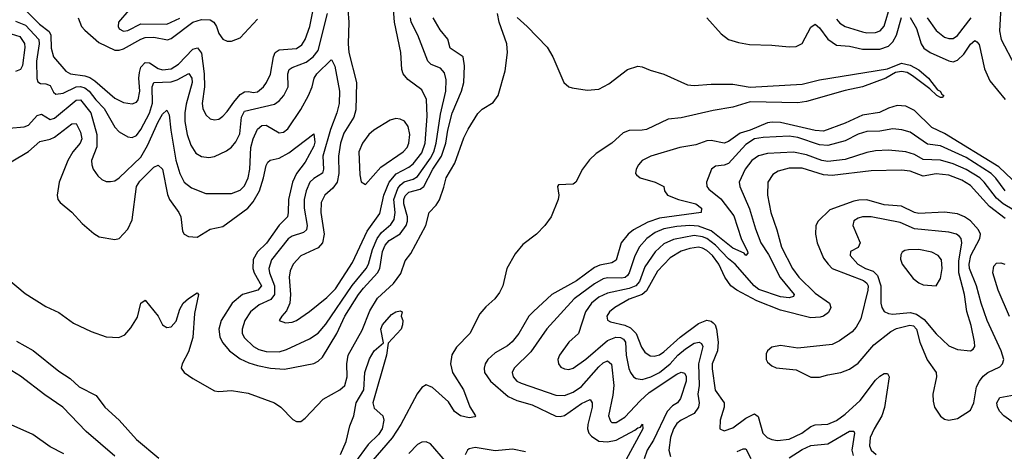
# Model space of a CAD drawing. Header units: inches. Extents: x 1694797 to 1849917, y 907313 to 1017959.
# Tile 358 of 656: x 1714769 to 1719326, y 1002486 to 1004481. Entities that reach past the tile are written whole.
import ezdxf

# ---------------------------------------------------------------- set-up
doc = ezdxf.new("R2010")
doc.units = ezdxf.units.IN
doc.header["$MEASUREMENT"] = 0
doc.layers.add('B7010', color=7, linetype='Continuous')

msp = doc.modelspace()

# ---------------------------------------------------------------- linework, layer by layer
at = {"layer": 'B7010', "color": 5}
for points, elevation in [([(1714790.6, 1004530), (1714860.6, 1004460.6), (1714906, 1004426), (1714913.6, 1004410), (1714915.4, 1004350), (1714925.5, 1004310), (1714982.7, 1004242.7), (1715004.9, 1004230), (1715070, 1004221.8), (1715093.4, 1004213.4), (1715117.6, 1004197.6), (1715210, 1004118.2), (1715250, 1004098.4), (1715290, 1004091.6), (1715310, 1004099.7), (1715316.7, 1004110), (1715324.8, 1004150), (1715320.4, 1004210), (1715323.2, 1004236.8), (1715330, 1004261.3), (1715350, 1004282.7), (1715370, 1004281.3), (1715410, 1004255.5), (1715430, 1004249.1), (1715470, 1004253.3), (1715504.4, 1004275.6), (1715570, 1004345.3), (1715591.5, 1004351.5), (1715610, 1004326.3), (1715622.8, 1004230), (1715623.9, 1004170), (1715613.3, 1004093.3), (1715616.6, 1004070), (1715630, 1004041.7), (1715650, 1004022.4), (1715670, 1004017.3), (1715690, 1004021.8), (1715710, 1004034.7), (1715730, 1004056), (1715759.7, 1004100.3), (1715790, 1004134.7), (1715810, 1004147.2), (1715830, 1004149.6), (1715850, 1004144.5), (1715870, 1004147.7), (1715897.2, 1004170), (1715912.1, 1004190), (1715930.6, 1004229.4), (1715943.5, 1004310), (1715951.4, 1004330), (1715970, 1004341.3), (1716050, 1004348.3), (1716074.6, 1004365.4), (1716090, 1004389.2), (1716111.4, 1004450), (1716131.6, 1004550)], 780), ([(1718550, 1004483.2), (1718564.4, 1004464.4), (1718589.3, 1004449.3), (1718670, 1004425.3), (1718690, 1004421), (1718730, 1004421.8), (1718750.9, 1004429.1), (1718769.6, 1004450.4), (1718799.9, 1004550)], 740), ([(1714708, 1003288), (1714794.5, 1003214.5), (1714890, 1003154.7), (1714950, 1003127.5), (1715017.9, 1003077.9), (1715099.2, 1003039.2), (1715170, 1003015.2), (1715228.5, 1003011.5), (1715256.1, 1003023.9), (1715283.2, 1003056.8), (1715313.8, 1003106.2), (1715330, 1003170.5), (1715350, 1003184.9), (1715410, 1003110.3), (1715430.1, 1003070.1), (1715450, 1003058), (1715470, 1003060.6), (1715492.8, 1003087.2), (1715510, 1003142.6), (1715526, 1003170), (1715550, 1003192.5), (1715590, 1003218.9), (1715595.9, 1003210), (1715577.4, 1003122.6), (1715570, 1003011.1), (1715550, 1002945.4), (1715521, 1002890), (1715516.4, 1002870), (1715530, 1002850.2), (1715570, 1002822.3), (1715670, 1002765.2), (1715690, 1002762.4), (1715750, 1002766.7), (1715826.2, 1002753.8), (1715948.7, 1002710), (1715977.7, 1002690), (1716032.8, 1002632.8), (1716050, 1002623.6), (1716070, 1002623.2), (1716090, 1002638.2), (1716173.3, 1002726.7), (1716250, 1002770.1), (1716273.6, 1002790), (1716285.2, 1002830), (1716283.9, 1002890), (1716289, 1002930), (1716354.4, 1003045.6), (1716390, 1003134.2), (1716425.8, 1003194.2), (1716498.6, 1003261.4), (1716532.8, 1003307.2), (1716553.9, 1003366.1), (1716579.4, 1003400.6), (1716649.1, 1003530), (1716664.6, 1003590), (1716696.9, 1003623.1), (1716711.8, 1003648.2), (1716732.8, 1003707.2), (1716742.4, 1003750), (1716782.8, 1003817.2), (1716824.8, 1003935.2), (1716844.9, 1003975.1), (1716890, 1004046.9), (1716910, 1004067.5), (1716961.1, 1004098.9), (1716983.1, 1004130), (1717015.7, 1004244.3), (1717026.8, 1004330), (1717023.4, 1004370), (1716987.6, 1004470), (1716980.2, 1004510)], 680), ([(1714750, 1004474.4), (1714795.9, 1004455.9), (1714857.4, 1004390), (1714859.4, 1004370), (1714847.6, 1004290), (1714848.4, 1004208.4), (1714853.1, 1004193.1), (1714865.3, 1004185.3), (1714890, 1004183.8), (1714910, 1004176.8), (1714925.4, 1004145.4), (1714936.7, 1004136.7), (1714970, 1004141.1), (1715030, 1004170), (1715050, 1004171.4), (1715070, 1004165.8), (1715090.8, 1004150.8), (1715120.8, 1004110), (1715159.9, 1004070), (1715210, 1003984.7), (1715230, 1003962.6), (1715270, 1003938.9), (1715290, 1003937.1), (1715310, 1003946), (1715330, 1003973.4), (1715370, 1004049.5), (1715384.3, 1004095.7), (1715381.8, 1004170), (1715389.6, 1004190.4), (1715470, 1004193), (1715497.6, 1004202.4), (1715552.6, 1004232.6), (1715566, 1004210), (1715567.3, 1004190), (1715539.6, 1004090), (1715533, 1004050), (1715533.3, 1004010), (1715544, 1003950), (1715560.9, 1003900.9), (1715584.4, 1003864.4), (1715610, 1003848.5), (1715644.2, 1003844.2), (1715671, 1003849), (1715725.6, 1003874.4), (1715750, 1003891.9), (1715770, 1003915.6), (1715787.3, 1003952.7), (1715795.3, 1004030), (1715810, 1004058.8), (1715948.8, 1004091.2), (1715970, 1004106.3), (1715991.3, 1004130), (1716011.1, 1004170), (1716009.9, 1004230), (1716016.5, 1004250), (1716030, 1004260.4), (1716095.2, 1004284.8), (1716126.9, 1004310), (1716150, 1004338.7), (1716194.4, 1004510)], 760), ([(1715274.2, 1004525.8), (1715226, 1004470), (1715224.2, 1004450), (1715230, 1004438.4), (1715250, 1004427.8), (1715270, 1004431.8), (1715330, 1004462.3), (1715450, 1004461.1), (1715510, 1004487.4)], 840), ([(1716288.2, 1004528.2), (1716292.7, 1004470), (1716289.1, 1004370), (1716292, 1004330), (1716328.3, 1004190), (1716325, 1004065), (1716315.9, 1004030), (1716270, 1003957), (1716253.5, 1003910), (1716244.4, 1003850), (1716245.9, 1003770), (1716238.1, 1003730), (1716218.1, 1003701.9), (1716180.8, 1003670), (1716164.5, 1003635.5), (1716162.2, 1003590), (1716178.5, 1003490), (1716170.6, 1003450), (1716150, 1003426.3), (1716070, 1003389.2), (1716034.6, 1003350), (1716020.5, 1003319.5), (1716015.7, 1003290), (1716022.1, 1003210), (1716019.8, 1003170), (1716004.5, 1003135.5), (1715981.7, 1003110), (1715970.7, 1003090), (1715999.2, 1003079.2), (1716030, 1003082.9), (1716050, 1003090.2), (1716110, 1003132.2), (1716190, 1003196.6), (1716230, 1003236.9), (1716310, 1003358.9), (1716376.6, 1003503.4), (1716435.4, 1003584.6), (1716454, 1003670), (1716478.5, 1003730), (1716511.5, 1003768.5), (1716570, 1003798.8), (1716590, 1003814.1), (1716630, 1003866.1), (1716646.4, 1003910), (1716655.5, 1004035.5), (1716651.8, 1004111.8), (1716630, 1004156), (1716565, 1004205), (1716544.1, 1004230), (1716538.4, 1004250), (1716532.7, 1004330), (1716503.7, 1004470), (1716499.2, 1004530)], 760), ([(1719310, 1004538.8), (1719303.6, 1004430), (1719311.8, 1004390), (1719374.3, 1004270)], 740), ([(1714719.8, 1003979.8), (1714790, 1003986.2), (1714810, 1003993.6), (1714850, 1004037.3), (1714870, 1004043.5), (1714910, 1004019.6), (1714930, 1004025.2), (1715030, 1004108.3), (1715050, 1004110.5), (1715098.4, 1004050), (1715125.6, 1003950), (1715126.4, 1003893.6), (1715102.2, 1003830), (1715102.4, 1003810), (1715109.1, 1003790), (1715130, 1003759.5), (1715150, 1003742), (1715170, 1003733.1), (1715190, 1003732.9), (1715210, 1003736.5), (1715230, 1003750.2), (1715330, 1003845.4), (1715360.4, 1003899.6), (1715410, 1004008.9), (1715430, 1004044), (1715450, 1004062.8), (1715460.7, 1004040.7), (1715468, 1003970), (1715491.9, 1003831.9), (1715510, 1003770.2), (1715530, 1003729.3), (1715563.5, 1003703.5), (1715630, 1003677.1), (1715750, 1003677.2), (1715790, 1003692.2), (1715810, 1003713.6), (1715827, 1003750), (1715834.3, 1003790), (1715839.6, 1003890), (1715850, 1003930.2), (1715870, 1003975.6), (1715890, 1003992.3), (1715910, 1003993), (1715970, 1003958.2), (1715990, 1003961.3), (1716010, 1003976.8), (1716070, 1004066), (1716106, 1004130), (1716122.3, 1004170), (1716132.2, 1004210), (1716144.6, 1004230), (1716210, 1004295.8), (1716213.7, 1004293.7), (1716226.9, 1004266.9), (1716248.7, 1004150), (1716247.2, 1004092.8), (1716236.3, 1004050), (1716206.9, 1003973.1), (1716172.8, 1003850), (1716174.8, 1003790), (1716170, 1003771.1), (1716130, 1003747.3), (1716111.7, 1003730), (1716094.4, 1003690), (1716086.4, 1003650), (1716085, 1003610), (1716100.1, 1003530), (1716096.8, 1003510), (1716082.6, 1003497.4), (1716030, 1003480.2), (1716012.1, 1003467.9), (1715933.9, 1003370), (1715922.4, 1003330), (1715925.3, 1003310), (1715948.2, 1003250), (1715949, 1003210), (1715932, 1003188), (1715877.7, 1003162.3), (1715837.7, 1003130), (1715810.7, 1003090), (1715798, 1003050), (1715799.5, 1003030), (1715809.5, 1003010), (1715851, 1002970), (1715876.6, 1002956.6), (1715910, 1002947.2), (1715970, 1002945.9), (1716003.4, 1002956.6), (1716110, 1003005.4), (1716150, 1003032.2), (1716186.7, 1003073.3), (1716307.4, 1003252.6), (1716373, 1003330), (1716383.4, 1003350), (1716401.9, 1003418.1), (1716423, 1003470), (1716443.4, 1003496.6), (1716486.4, 1003533.6), (1716502.5, 1003557.5), (1716506.6, 1003590), (1716501.4, 1003650), (1716519.5, 1003700.5), (1716530, 1003716.1), (1716548.9, 1003731.1), (1716590, 1003744), (1716610, 1003755.8), (1716670, 1003841.4), (1716685.2, 1003870), (1716696.9, 1003910), (1716716.3, 1004043.7), (1716741, 1004150), (1716743.4, 1004203.4), (1716735.4, 1004235.4), (1716716.8, 1004256.8), (1716673.2, 1004273.2), (1716657.4, 1004290), (1716611.4, 1004410), (1716580.3, 1004470), (1716577.3, 1004490)], 740), ([(1714730, 1003823.1), (1714810, 1003871.6), (1714862.3, 1003917.7), (1714910, 1003927.9), (1714930, 1003937.4), (1715010, 1003999.8), (1715030, 1004000.6), (1715050, 1003961.5), (1715056.5, 1003930), (1715048.5, 1003910), (1715014.8, 1003870), (1714991.2, 1003830), (1714951.4, 1003730), (1714942.8, 1003670), (1714946, 1003650), (1714955.9, 1003635.9), (1715011, 1003591), (1715058.2, 1003538.2), (1715111.9, 1003491.9), (1715137.6, 1003477.6), (1715210, 1003464.4), (1715230, 1003468.9), (1715270, 1003512.3), (1715290, 1003556), (1715310, 1003710.2), (1715325.4, 1003734.6), (1715390, 1003799), (1715410, 1003808.2), (1715430.1, 1003790), (1715453.3, 1003673.3), (1715462.4, 1003650), (1715505.9, 1003590), (1715515.3, 1003570), (1715522.6, 1003502.6), (1715530.4, 1003490), (1715550, 1003478), (1715590, 1003475.8), (1715650, 1003512.6), (1715710, 1003525.5), (1715825.6, 1003610), (1715850, 1003638.4), (1715878.4, 1003690), (1715898.1, 1003750), (1715910, 1003806.7), (1715918.2, 1003821.8), (1715928.5, 1003831.5), (1715970, 1003840.9), (1716015, 1003865), (1716130, 1003952.7), (1716135.1, 1003915.1), (1716130, 1003896.8), (1716090, 1003822.2), (1716049.8, 1003770.2), (1716032.1, 1003730), (1716013.6, 1003650), (1716012.4, 1003590), (1716007.9, 1003570), (1715970, 1003530.9), (1715911.9, 1003448.1), (1715870, 1003407.3), (1715850, 1003371.6), (1715847.8, 1003330), (1715853.6, 1003310), (1715887.9, 1003250), (1715871.7, 1003230), (1715800.2, 1003210), (1715751.9, 1003170), (1715701.5, 1003090), (1715691, 1003050), (1715695.1, 1003015.1), (1715708.4, 1002988.4), (1715739.8, 1002950), (1715790, 1002913.1), (1715830, 1002893.8), (1715870, 1002881.6), (1715930.1, 1002870.1), (1715994.6, 1002865.4), (1716130, 1002892.1), (1716150, 1002901.9), (1716170, 1002920.1), (1716236.7, 1003030), (1716274.4, 1003110), (1716337.8, 1003210), (1716360, 1003240), (1716425.2, 1003310), (1716436, 1003330), (1716448.3, 1003410), (1716460.7, 1003439.3), (1716479.2, 1003460.8), (1716530, 1003491.7), (1716557.2, 1003530), (1716563.8, 1003550), (1716563.9, 1003570), (1716547.5, 1003630), (1716547.7, 1003650), (1716553.4, 1003666.6), (1716570, 1003684.2), (1716622.6, 1003697.4), (1716639.2, 1003710), (1716680.6, 1003790), (1716720.8, 1003850), (1716742.1, 1003910), (1716750.2, 1003970), (1716771.2, 1004048.8), (1716813.8, 1004150), (1716824.9, 1004190), (1716827, 1004267), (1716821.5, 1004310), (1716761.3, 1004350), (1716750.4, 1004390.4), (1716714.7, 1004434.7), (1716682.5, 1004490)], 720), ([(1715039.7, 1004490), (1715055.5, 1004450), (1715070, 1004432.1), (1715135.3, 1004375.3), (1715210, 1004340.5), (1715230, 1004340.1), (1715250, 1004346.2), (1715330, 1004391.1), (1715350, 1004398.1), (1715390, 1004400.5), (1715452.6, 1004387.4), (1715470, 1004394.2), (1715570, 1004470.1), (1715610, 1004481.5), (1715650, 1004480.4), (1715667.1, 1004470), (1715679.3, 1004450), (1715690, 1004417.5), (1715710, 1004390.9), (1715730, 1004381.6), (1715750, 1004381.6), (1715790, 1004397.8), (1715870, 1004483)], 820), ([(1717071.8, 1004491.8), (1717118, 1004450), (1717210, 1004354), (1717237.1, 1004310), (1717287, 1004190), (1717310, 1004170.3), (1717325.6, 1004165.6), (1717395.2, 1004155.2), (1717450, 1004160.2), (1717496.1, 1004183.9), (1717582.7, 1004250), (1717630, 1004266), (1717650, 1004263), (1717687.1, 1004247.1), (1717750, 1004228.9), (1717860.1, 1004180.1), (1717890, 1004176.6), (1717970, 1004183.6), (1718070, 1004183.1), (1718150, 1004169), (1718390, 1004182.7), (1718470, 1004202.5), (1718786.1, 1004253.9), (1718850, 1004279.7), (1718890, 1004271.4), (1718930, 1004248.9), (1718975.8, 1004210), (1719016.8, 1004156.8), (1719028.8, 1004150), (1719036.2, 1004136.2), (1719045.7, 1004130), (1719038, 1004122), (1719030, 1004121.5), (1719014.3, 1004130), (1718981.9, 1004161.9), (1718901.5, 1004221.5), (1718876.3, 1004236.3), (1718850, 1004241.8), (1718823.1, 1004236.9), (1718777.7, 1004210), (1718670.2, 1004170), (1718590, 1004153.5), (1718410, 1004102.6), (1718370, 1004096.3), (1718150, 1004100.8), (1718070, 1004076.1), (1717978.1, 1004061.9), (1717830, 1004027.9), (1717770, 1004020.5), (1717670, 1003974), (1717650, 1003969.7), (1717590, 1003969.3), (1717561.7, 1003958.3), (1717510, 1003909.9), (1717437.6, 1003862.4), (1717406.5, 1003833.5), (1717373.4, 1003790), (1717343.5, 1003730), (1717330, 1003720.8), (1717263.2, 1003716.8), (1717258, 1003710), (1717265, 1003670), (1717261.2, 1003650), (1717228.4, 1003570), (1717199.3, 1003530), (1717160.4, 1003490), (1717098.1, 1003441.9), (1717061.6, 1003398.4), (1717023.7, 1003330), (1717004.8, 1003250), (1716990, 1003219.8), (1716967.8, 1003190), (1716926.9, 1003153.1), (1716899.4, 1003120.6), (1716852.5, 1003030), (1716790, 1002966.4), (1716768.6, 1002931.4), (1716763, 1002890), (1716772.4, 1002850), (1716823.3, 1002770), (1716851.8, 1002691.8), (1716878, 1002650), (1716874.8, 1002645.2), (1716850, 1002639.8), (1716808.8, 1002650), (1716780.9, 1002670), (1716753.6, 1002713.6), (1716680.2, 1002780.2), (1716650, 1002793.5), (1716630, 1002781.1), (1716608.3, 1002751.7), (1716532.8, 1002610), (1716492.7, 1002547.3), (1716374.3, 1002410)], 680), ([(1717950, 1004488.9), (1718015.1, 1004415.1), (1718050.1, 1004390.1), (1718095.2, 1004375.2), (1718147, 1004367), (1718250, 1004363.9), (1718330, 1004355.1), (1718362.6, 1004357.4), (1718390, 1004370.2), (1718430, 1004446.4), (1718450, 1004459.7), (1718470, 1004443.5), (1718510, 1004390.7), (1718550, 1004363.6), (1718610, 1004358.7), (1718670, 1004345.5), (1718750, 1004344.8), (1718790, 1004359.3), (1718810, 1004378.5), (1718827.1, 1004410), (1718850, 1004491.1)], 720), ([(1718890, 1004491), (1718920.1, 1004440.1), (1718941.8, 1004370), (1718954.3, 1004350), (1718982.7, 1004330), (1719070, 1004290.1), (1719090, 1004286.6), (1719110, 1004293.4), (1719138.4, 1004321.6), (1719170, 1004367.2), (1719190, 1004384.7), (1719199.3, 1004379.3), (1719210, 1004366.7), (1719234.4, 1004254.4), (1719258.8, 1004198.8), (1719330, 1004111.9)], 720), ([(1718968.9, 1004490), (1719010, 1004431.5), (1719050, 1004399.8), (1719070, 1004393.4), (1719090, 1004394.6), (1719110, 1004407.5), (1719173.3, 1004490)], 740), ([(1714710, 1004422.3), (1714770, 1004403.9), (1714791.6, 1004371.6), (1714793, 1004353), (1714781.9, 1004270), (1714772.7, 1004250), (1714750, 1004240.9)], 740), ([(1719392.8, 1003712.8), (1719300.3, 1003800.3), (1719050, 1003954.6), (1718990, 1003982.2), (1718910, 1004060.9), (1718870, 1004080.9), (1718830, 1004083.7), (1718790, 1004072.1), (1718748.3, 1004051.7), (1718670, 1004040.3), (1718590, 1004002.8), (1718490, 1003966.1), (1718450, 1003968.8), (1718290, 1004006.4), (1718252, 1004008), (1718230, 1004004.2), (1718150, 1003970.3), (1718103.5, 1003956.5), (1718050, 1003917.5), (1718030, 1003909.9), (1717970, 1003922.1), (1717950, 1003920.7), (1717898.1, 1003901.9), (1717824.9, 1003890), (1717690.3, 1003850), (1717650.3, 1003830), (1717632.3, 1003810), (1717621.8, 1003790), (1717619.6, 1003770), (1717623.8, 1003763.8), (1717640.4, 1003750), (1717710.4, 1003730), (1717750.1, 1003710.1), (1717753.8, 1003690), (1717767.4, 1003670), (1717818.7, 1003650), (1717898.9, 1003630), (1717924.4, 1003610), (1717923, 1003590), (1717730, 1003563.2), (1717675.6, 1003544.4), (1717609.5, 1003510), (1717584.8, 1003490), (1717552.1, 1003450), (1717530, 1003369.9), (1717510, 1003356.9), (1717454, 1003346), (1717430, 1003335.6), (1717346.3, 1003273.7), (1717231.7, 1003210), (1717147.4, 1003132.6), (1717126.2, 1003110), (1717078.7, 1003030), (1717049, 1002991), (1717026.9, 1002973.1), (1716970, 1002941.4), (1716935.7, 1002910), (1716923.3, 1002890), (1716918, 1002870), (1716920.6, 1002850), (1716947.6, 1002810), (1717030, 1002739.2), (1717070, 1002720.6), (1717140.3, 1002700.3), (1717250, 1002648.5), (1717270, 1002646.2), (1717290, 1002651.3), (1717370, 1002707.2), (1717410, 1002724.9), (1717419.2, 1002710), (1717418.3, 1002690), (1717398.5, 1002610), (1717397.5, 1002590), (1717403.3, 1002570), (1717414.8, 1002554.8), (1717450, 1002532.8), (1717490, 1002529), (1717530, 1002537), (1717616.7, 1002583.3), (1717630, 1002594.5), (1717643, 1002597), (1717651.5, 1002611.5), (1717653.2, 1002590), (1717567.1, 1002430)], 720), ([(1719329.9, 1003690), (1719287.6, 1003747.6), (1719264.5, 1003770), (1719150, 1003843.5), (1719030, 1003898.4), (1718970, 1003905.7), (1718890, 1003960.9), (1718852.2, 1003972.2), (1718810, 1003976.4), (1718750, 1003965.7), (1718690, 1003964.1), (1718650, 1003951.7), (1718590, 1003920.3), (1718510, 1003899.5), (1718470, 1003902.6), (1718370, 1003935.7), (1718330, 1003942.6), (1718210, 1003936.6), (1718170.3, 1003930), (1718130, 1003904.6), (1718050, 1003816.6), (1718030, 1003807.9), (1717990, 1003803.2), (1717970.2, 1003790), (1717948, 1003730), (1717948.6, 1003710), (1717957.8, 1003697.8), (1718013.5, 1003653.5), (1718074.5, 1003574.5), (1718108.6, 1003468.6), (1718137, 1003410), (1718138.5, 1003401.5), (1718130, 1003391.5), (1718121.5, 1003401.5), (1718070, 1003424.6), (1717970, 1003504.1), (1717910, 1003526.4), (1717870, 1003530), (1717810, 1003524.6), (1717750, 1003513.4), (1717710, 1003497.3), (1717671.3, 1003468.7), (1717636.5, 1003430), (1717615.2, 1003384.8), (1717589.8, 1003310.2), (1717581.5, 1003298.5), (1717571, 1003289), (1717554.1, 1003285.9), (1717490, 1003287), (1717470, 1003282.3), (1717430, 1003260.3), (1717335.5, 1003190), (1717208.3, 1003051.7), (1717134.4, 1002945.6), (1717056.9, 1002870), (1717048.4, 1002850), (1717052.3, 1002830), (1717070.3, 1002810), (1717090, 1002799.8), (1717250, 1002745.7), (1717290, 1002744.2), (1717330, 1002758.8), (1717370, 1002784.9), (1717450, 1002876.6), (1717470, 1002894.3), (1717490, 1002904.4), (1717508.5, 1002888.5), (1717519.1, 1002790), (1717514.8, 1002745.2), (1717494.6, 1002650), (1717504.2, 1002624.2), (1717510, 1002619.2), (1717530, 1002618.4), (1717570, 1002642.7), (1717640.7, 1002719.3), (1717682.5, 1002757.5), (1717810, 1002842.7), (1717830, 1002852.1), (1717846.6, 1002846.6), (1717853, 1002833), (1717853.6, 1002810), (1717826.8, 1002730), (1717813.4, 1002710), (1717790, 1002695.4), (1717766.3, 1002670), (1717703, 1002536.9), (1717673.9, 1002490), (1717658.8, 1002450)], 740), ([(1719370, 1003599.8), (1719320.4, 1003630), (1719290, 1003655.7), (1719232.7, 1003730), (1719212.2, 1003750), (1719150, 1003789.1), (1719090, 1003815.2), (1719030, 1003831.8), (1718950, 1003834.9), (1718910, 1003857.3), (1718870.1, 1003869.9), (1718790, 1003877.7), (1718730, 1003874.4), (1718690, 1003867), (1718590, 1003835.1), (1718510, 1003825.2), (1718481.4, 1003830), (1718410, 1003856.2), (1718350, 1003869.2), (1718230, 1003862.2), (1718187.8, 1003852.2), (1718157.8, 1003830), (1718126.9, 1003790), (1718098.3, 1003730), (1718102.1, 1003710), (1718147, 1003607), (1718174.8, 1003514.8), (1718199.9, 1003450), (1718235.4, 1003395.4), (1718288.9, 1003288.9), (1718353.7, 1003210), (1718350, 1003200.5), (1718330, 1003194.5), (1718290, 1003199.2), (1718190, 1003232.8), (1718168.4, 1003250), (1718081.2, 1003350), (1718050, 1003375.9), (1717990, 1003438.6), (1717950, 1003468.7), (1717930, 1003477.5), (1717890, 1003483), (1717795.1, 1003464.9), (1717750, 1003444.5), (1717710, 1003408.3), (1717662.4, 1003337.6), (1717637.5, 1003270), (1717621.2, 1003250), (1717590, 1003237.6), (1717490, 1003217.3), (1717450, 1003197.8), (1717414.9, 1003170), (1717387.5, 1003130), (1717355.3, 1003030), (1717310, 1002989.8), (1717267.1, 1002930), (1717260.2, 1002910), (1717262.8, 1002890), (1717274.3, 1002874.3), (1717290, 1002866), (1717310, 1002864.2), (1717330, 1002869.3), (1717390, 1002912.1), (1717490, 1002998.2), (1717527.4, 1003012.6), (1717550, 1003012), (1717563.3, 1003003.3), (1717572.6, 1002990), (1717576.7, 1002930), (1717588.4, 1002868.4), (1717596, 1002850), (1717610, 1002830.2), (1717622.3, 1002822.3), (1717650, 1002818.2), (1717690, 1002829.1), (1717730, 1002849.7), (1717779.7, 1002890), (1717814.9, 1002930), (1717850, 1002959.3), (1717890, 1002985.2), (1717914.4, 1002990), (1717924.2, 1002984.2), (1717930.5, 1002970), (1717910.9, 1002890), (1717914.1, 1002790), (1717906.9, 1002750), (1717913.3, 1002710), (1717911.1, 1002690), (1717890, 1002660.8), (1717830, 1002629.9), (1717810, 1002613.4), (1717795.2, 1002590), (1717781.7, 1002550), (1717773, 1002490), (1717781.1, 1002461.1)], 760), ([(1719330, 1003561.8), (1719257.4, 1003617.4), (1719170, 1003714.5), (1719130, 1003739.6), (1719070, 1003761.6), (1719010, 1003768.8), (1718950, 1003758.3), (1718890, 1003780.8), (1718850, 1003785.1), (1718710, 1003782.6), (1718530, 1003760.6), (1718490, 1003763.4), (1718390, 1003794.8), (1718330, 1003793.8), (1718279.4, 1003780.6), (1718255.1, 1003764.9), (1718231.6, 1003730), (1718230.7, 1003670), (1718245.8, 1003590), (1718273.3, 1003510), (1718294.3, 1003430), (1718345.8, 1003330), (1718374.6, 1003290), (1718450, 1003216.3), (1718517, 1003170), (1718522.6, 1003150), (1718512.4, 1003127.6), (1718490, 1003110.9), (1718474.6, 1003105.4), (1718430, 1003102.2), (1718290, 1003138), (1718180.6, 1003180.6), (1718088.5, 1003230), (1718059.9, 1003250), (1718032.4, 1003290), (1718004.6, 1003350), (1717975, 1003390), (1717950, 1003413.7), (1717930, 1003425.1), (1717910, 1003429.6), (1717870, 1003423.7), (1717830, 1003410.3), (1717779.6, 1003380.4), (1717721.2, 1003318.8), (1717670, 1003227.2), (1717649.5, 1003210.5), (1717590, 1003188.2), (1717523.5, 1003150), (1717499.3, 1003130), (1717486.7, 1003110), (1717490, 1003091), (1717503.9, 1003083.9), (1717570, 1003068.5), (1717595.8, 1003055.8), (1717621.5, 1003030), (1717646.9, 1002966.9), (1717663.1, 1002943.1), (1717686.8, 1002926.8), (1717705.1, 1002925.1), (1717730, 1002932.1), (1717750, 1002945.4), (1717826.5, 1003013.5), (1717910, 1003077), (1717950, 1003091.7), (1717970, 1003087.5), (1717979.2, 1003079.2), (1717987.9, 1003070), (1717994.8, 1003050), (1718002.3, 1002990), (1717999.4, 1002950), (1717974.7, 1002890), (1717973.8, 1002866.2), (1717988.5, 1002768.5), (1718030.1, 1002710), (1718029.6, 1002690), (1718011.2, 1002630), (1718008.8, 1002590), (1718030, 1002579.5), (1718070, 1002594.5), (1718130, 1002639.1), (1718170, 1002658.1), (1718186.5, 1002646.5), (1718207.9, 1002570), (1718228.7, 1002548.7), (1718250, 1002539.5), (1718275.7, 1002535.7), (1718330, 1002541.7), (1718389.1, 1002570), (1718430, 1002599.9), (1718450, 1002607.2), (1718510, 1002611), (1718550, 1002627.9), (1718590, 1002657.5), (1718659, 1002721), (1718730, 1002813.8), (1718750, 1002832.6), (1718770, 1002845.2), (1718785.7, 1002845.7), (1718793.4, 1002830), (1718771.7, 1002688.3), (1718759.3, 1002650), (1718723.5, 1002590), (1718705.6, 1002550), (1718701.4, 1002510), (1718710.1, 1002490), (1718733.5, 1002470)], 780), ([(1719349.4, 1003109.4), (1719297.1, 1003230), (1719272.4, 1003310), (1719277.8, 1003342.2), (1719290, 1003355.4), (1719310, 1003356.7), (1719329, 1003351)], 780), ([(1716254.2, 1002470), (1716279.8, 1002530), (1716296.4, 1002603.6), (1716316.2, 1002650), (1716326.3, 1002710), (1716362.2, 1002770), (1716365.9, 1002850), (1716387.6, 1002912.4), (1716409.9, 1002950.1), (1716452.7, 1002987.3), (1716440.3, 1003050), (1716448.1, 1003070), (1716490, 1003117.3), (1716510.3, 1003130.3), (1716530, 1003135.3), (1716539.1, 1003130), (1716534.6, 1003110), (1716541.6, 1003090), (1716540.7, 1003070), (1716534, 1003050), (1716475.2, 1002984.7), (1716466.2, 1002930), (1716403.1, 1002710), (1716410, 1002684.9), (1716450.2, 1002650.2), (1716454.7, 1002630), (1716446.3, 1002590), (1716430, 1002563.9), (1716382.6, 1002517.4), (1716318.1, 1002430)], 660), ([(1714754.7, 1002994.7), (1714832.2, 1002952.2), (1714950, 1002856.1), (1715002.5, 1002822.5), (1715043.9, 1002783.9), (1715123.7, 1002743.7), (1715163.6, 1002690), (1715230.1, 1002630.1), (1715310, 1002540.3), (1715413.2, 1002453.2)], 660), ([(1715210, 1002463), (1715077.5, 1002577.5), (1714969.1, 1002690), (1714886.1, 1002746.1), (1714772.9, 1002832.9), (1714712.3, 1002870)], 660), ([(1719373.4, 1002613.4), (1719323.8, 1002650), (1719305.4, 1002670), (1719294.8, 1002690), (1719291.6, 1002710), (1719305.6, 1002734.4), (1719390, 1002750.1)], 780), ([(1714973.6, 1002473.6), (1714910, 1002505.4), (1714830, 1002562.9), (1714730, 1002608.1)], 680), ([(1718330, 1002454.5), (1718390, 1002493.5), (1718430, 1002512.5), (1718510, 1002520.1), (1718610, 1002578.2), (1718630, 1002578), (1718633.2, 1002570), (1718621, 1002490), (1718625.9, 1002465.9)], 760), ([(1716739.6, 1002439.6), (1716670, 1002519.6), (1716650, 1002529.4), (1716630, 1002527.1), (1716610, 1002516.9), (1716570, 1002474.9)], 720), ([(1717110, 1002483.7), (1717050, 1002495.5), (1716970, 1002487.9), (1716876.7, 1002503.3), (1716850, 1002497.5), (1716841.1, 1002490), (1716831.1, 1002468.9)], 720), ([(1718090, 1002484.5), (1718117.3, 1002497.3), (1718130, 1002496.9), (1718152.7, 1002452.7)], 760)]:
    msp.add_lwpolyline(points, dxfattribs=dict(at, elevation=elevation))
for points, elevation in [([(1716510, 1004024.4), (1716483.1, 1004016.9), (1716408, 1003970), (1716385.4, 1003950), (1716355, 1003910), (1716339, 1003870), (1716343.6, 1003763.6), (1716350, 1003730.8), (1716370, 1003719.3), (1716441, 1003799), (1716544.6, 1003870), (1716562.1, 1003890), (1716570.4, 1003910), (1716574.2, 1003950), (1716566.5, 1003986.5), (1716550, 1004011.6), (1716530, 1004021.5)], 780), ([(1718690, 1003647.8), (1718652.7, 1003647.3), (1718630, 1003642.1), (1718518.2, 1003601.8), (1718464.2, 1003550), (1718453.9, 1003530), (1718452.2, 1003490), (1718459.4, 1003450), (1718490, 1003379), (1718510.1, 1003350.1), (1718530, 1003331.3), (1718674.4, 1003274.4), (1718690, 1003263.2), (1718696.6, 1003250), (1718695.1, 1003230), (1718662.8, 1003097.2), (1718640.9, 1003059.1), (1718622.1, 1003037.9), (1718563.8, 1002996.2), (1718530, 1002979), (1718370, 1002962.7), (1718290, 1002974.6), (1718250, 1002966.3), (1718230.4, 1002950), (1718224.2, 1002935.8), (1718224, 1002910), (1718230, 1002898), (1718250, 1002880.3), (1718270, 1002871.6), (1718362.3, 1002862.3), (1718430, 1002828.1), (1718470, 1002827.5), (1718510, 1002839.7), (1718570, 1002849.4), (1718610, 1002865.9), (1718650, 1002893.3), (1718721.7, 1002978.3), (1718800.8, 1003039.2), (1718827.1, 1003052.9), (1718889.1, 1003069.1), (1718905.4, 1003065.4), (1718920.1, 1003050), (1718935.6, 1002990), (1718968.4, 1002908.4), (1719010.7, 1002850), (1719011.8, 1002830), (1718995.2, 1002750), (1718996.6, 1002716.6), (1719003.2, 1002690), (1719030, 1002647.2), (1719050, 1002634.3), (1719070, 1002629.1), (1719110, 1002637.4), (1719170, 1002674.9), (1719185.4, 1002710), (1719196.9, 1002783.1), (1719210.6, 1002810), (1719227.5, 1002832.5), (1719249.7, 1002850.3), (1719304.6, 1002875.4), (1719317.9, 1002890), (1719323.2, 1002910), (1719312.3, 1002950), (1719246.8, 1003090), (1719218.9, 1003170), (1719197.9, 1003250), (1719164.8, 1003330), (1719162.7, 1003350), (1719171, 1003390), (1719212.6, 1003470), (1719215.2, 1003490), (1719206.9, 1003510), (1719170, 1003550.7), (1719141.3, 1003570), (1719110, 1003583.4), (1719050, 1003590.4), (1718930, 1003585.7), (1718910, 1003589.9), (1718850, 1003619.5), (1718770, 1003625.6)], 820), ([(1718670, 1003569.9), (1718650, 1003564), (1718630, 1003551.2), (1718624.7, 1003530), (1718659.2, 1003450), (1718650, 1003427.6), (1718614.8, 1003410), (1718612.4, 1003390), (1718647.5, 1003350), (1718684.2, 1003330), (1718718.7, 1003318.7), (1718738.7, 1003298.7), (1718754.8, 1003250), (1718755.3, 1003170), (1718759.8, 1003150), (1718770, 1003132.2), (1718790, 1003122.2), (1718810, 1003119.9), (1718890, 1003127.6), (1718919.9, 1003119.9), (1718954.7, 1003094.7), (1719010, 1003028), (1719070, 1002972.7), (1719110, 1002956.1), (1719170, 1002950.4), (1719182, 1002958), (1719189.6, 1002970), (1719188.5, 1002991.5), (1719173.3, 1003066.7), (1719152.6, 1003132.6), (1719141.3, 1003210), (1719116.3, 1003310), (1719115.8, 1003364.2), (1719129.3, 1003450), (1719126.1, 1003470), (1719119, 1003479), (1719104.7, 1003490), (1719070, 1003498.8), (1718910, 1003514.8), (1718843.9, 1003543.9), (1718710, 1003569.5)], 840), ([(1718930, 1003417.9), (1718882.7, 1003417.3), (1718865.9, 1003414.1), (1718854.1, 1003405.9), (1718846.8, 1003393.2), (1718845.9, 1003374.1), (1718852.6, 1003350), (1718904.5, 1003284.5), (1718930, 1003264.3), (1718950, 1003255.7), (1719010, 1003250.5), (1719030, 1003284), (1719039, 1003330), (1719035, 1003370), (1719020.4, 1003390), (1718990, 1003406.5)], 860)]:
    msp.add_lwpolyline(points, close=True, dxfattribs=dict(at, elevation=elevation))

doc.saveas('drawing.dxf')
